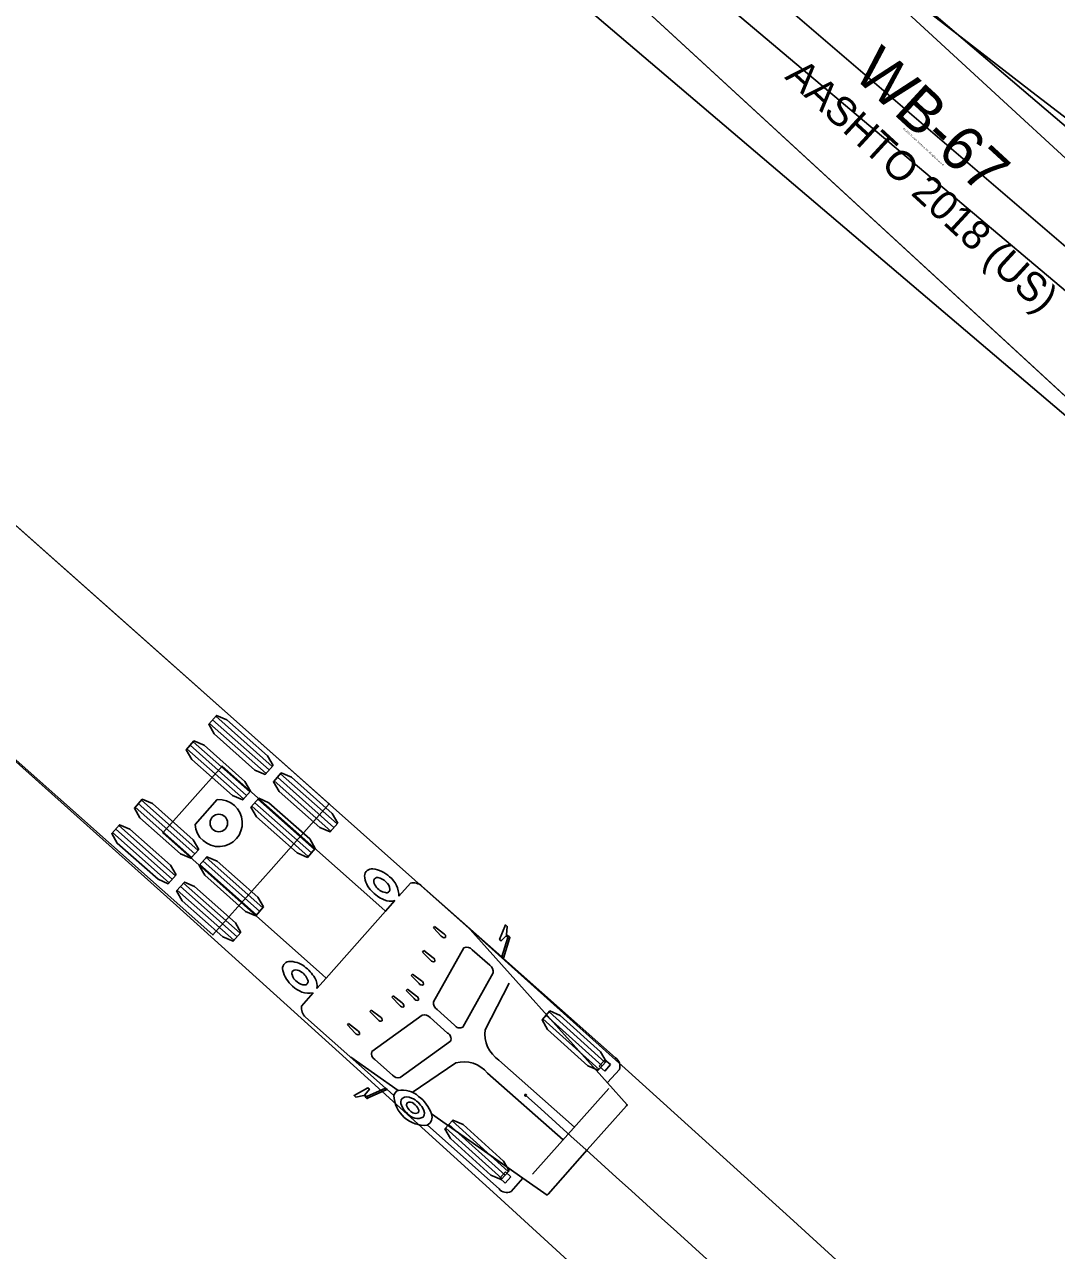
# Model space of a CAD drawing. Extents: x 973688 to 979179, y 703586 to 707602.
# Drawn here: x 976435 to 976485, y 705619.3 to 705678.8 of the extents above; entities that cross this region are included whole.
import ezdxf

# ---------------------------------------------------------------- set-up
doc = ezdxf.new("R2010")
doc.units = 0
for name, color, linetype in [('EB Right', 7, 'Continuous'), ('NB Left', 7, 'Continuous'), ('SB Right', 7, 'Continuous')]:
    doc.layers.add(name, color=color, linetype=linetype)

msp = doc.modelspace()

# ---------------------------------------------------------------- linework, layer by layer
at = {"layer": 'EB Right'}
for p, q in [((976447.016, 705642.787), (976444.273, 705645.221)), ((976446.711, 705642.444), (976443.969, 705644.878)), ((976446.864, 705642.616), (976444.121, 705645.049)), ((976445.92, 705641.553), (976443.178, 705643.987)), ((976445.616, 705641.21), (976442.874, 705643.644)), ((976445.768, 705641.382), (976443.026, 705643.815)), ((976450.005, 705639.828), (976447.262, 705642.262)), ((976450.157, 705640), (976447.415, 705642.433)), ((976449.853, 705639.657), (976447.11, 705642.09)), ((976443.409, 705638.723), (976440.667, 705641.157)), ((976444.349, 705641.186), (976443.276, 705639.977)), ((976448.91, 705638.594), (976446.167, 705641.028)), ((976449.062, 705638.765), (976446.319, 705641.199)), ((976443.105, 705638.38), (976440.363, 705640.814)), ((976443.257, 705638.552), (976440.515, 705640.985)), ((976448.758, 705638.423), (976446.015, 705640.856)), ((976442.314, 705637.489), (976439.572, 705639.923)), ((976442.01, 705637.146), (976439.267, 705639.58)), ((976442.162, 705637.318), (976439.42, 705639.751)), ((976446.399, 705635.764), (976443.656, 705638.198)), ((976446.551, 705635.936), (976443.808, 705638.369)), ((976446.247, 705635.593), (976443.504, 705638.026)), ((976445.304, 705634.53), (976442.561, 705636.964)), ((976445.456, 705634.701), (976442.713, 705637.135)), ((976445.152, 705634.359), (976442.409, 705636.792)), ((976449.633, 705632.528), (976452.507, 705635.768)), ((976454.826, 705634.955), (976454.885, 705635.022)), ((976455.211, 705634.561), (976454.826, 705634.955)), ((976454.885, 705635.022), (976455.322, 705634.687)), ((976456.463, 705635.044), (976463.273, 705627.45)), ((976458.357, 705634.579), (976458.377, 705634.599)), ((976458.377, 705634.599), (976458.379, 705634.627)), ((976454.841, 705631.369), (976456.307, 705633.993)), ((976456.716, 705633.896), (976457.561, 705633.145)), ((976454.306, 705633.789), (976454.366, 705633.856)), ((976454.711, 705633.378), (976454.306, 705633.789)), ((976454.366, 705633.856), (976454.822, 705633.504)), ((976458.146, 705633.551), (976458.221, 705633.485)), ((976453.748, 705632.656), (976453.808, 705632.723)), ((976453.808, 705632.723), (976454.245, 705632.388)), ((976457.729, 705632.776), (976456.262, 705630.152)), ((976454.133, 705632.262), (976453.748, 705632.656)), ((976457.336, 705630.018), (976458.5, 705632.283)), ((976452.81, 705631.599), (976452.87, 705631.667)), ((976453.195, 705631.205), (976452.81, 705631.599)), ((976452.87, 705631.667), (976453.307, 705631.331)), ((976453.51, 705631.923), (976453.57, 705631.99)), ((976453.895, 705631.529), (976453.51, 705631.923)), ((976453.57, 705631.99), (976454.007, 705631.655)), ((976451.752, 705630.911), (976451.812, 705630.978)), ((976452.137, 705630.516), (976451.752, 705630.911)), ((976451.812, 705630.978), (976452.249, 705630.642)), ((976455.854, 705630.25), (976455.008, 705631)), ((976450.656, 705630.256), (976450.715, 705630.323)), ((976450.715, 705630.323), (976451.152, 705629.988)), ((976454.277, 705630.735), (976451.846, 705628.966)), ((976455.51, 705629.862), (976454.664, 705630.613)), ((976462.86, 705628.097), (976460.135, 705630.551)), ((976463.013, 705628.267), (976460.289, 705630.721)), ((976463.167, 705628.437), (976460.442, 705630.891)), ((976451.041, 705629.862), (976450.656, 705630.256)), ((976453.224, 705627.7), (976455.655, 705629.468)), ((976450.821, 705628.687), (976453.119, 705627.075)), ((976451.992, 705628.573), (976452.838, 705627.822)), ((976461.668, 705625.302), (976458.009, 705628.548)), ((976462.873, 705628.258), (976463.147, 705628.566)), ((976463.147, 705628.566), (976463.413, 705628.33)), ((976455.916, 705628.418), (976453.794, 705626.985)), ((976463.139, 705628.021), (976462.873, 705628.258)), ((976463.413, 705628.33), (976463.139, 705628.021)), ((976461.114, 705624.677), (976457.456, 705627.924)), ((976451.491, 705626.839), (976451.464, 705626.834)), ((976451.509, 705626.861), (976451.491, 705626.839)), ((976452.504, 705627.193), (976452.579, 705627.127)), ((976459.641, 705623.017), (976463.333, 705627.178)), ((976454.729, 705625.945), (976459.172, 705622.828)), ((976458.46, 705623.143), (976455.736, 705625.598)), ((976458.153, 705622.803), (976455.429, 705625.257)), ((976458.307, 705622.973), (976455.582, 705625.427)), ((976458.322, 705623.129), (976458.048, 705622.821)), ((976458.048, 705622.821), (976458.315, 705622.584)), ((976458.315, 705622.584), (976458.589, 705622.893)), ((976458.589, 705622.893), (976458.322, 705623.129))]:
    msp.add_line(p, q, dxfattribs=at)
for points in [[(976404.56, 705669.767), (976404.546, 705669.751), (976404.599, 705669.704), (976408.837, 705665.942), (976444.135, 705634.62), (976446.956, 705637.799), (976449.777, 705640.977), (976414.479, 705672.3), (976410.239, 705676.061), (976410.187, 705676.107), (976410.172, 705676.091)], [(976410.137, 705676.153), (976440.898, 705648.856), (976456.568, 705634.929), (976464.284, 705628.001), (976472.109, 705620.917), (976479.951, 705613.758)], [(976461.736, 705618.478), (976457.911, 705621.982), (976450.261, 705628.923), (976442.366, 705636.041), (976434.446, 705643.146)], [(976449.177, 705632.015), (976449.633, 705632.528), (976449.455, 705632.687), (976441.704, 705639.564), (976443.142, 705641.184), (976444.579, 705642.803), (976452.329, 705635.926), (976452.508, 705635.768), (976452.963, 705636.281)], [(976453.15, 705636.492), (976453.711, 705637.124)], [(976454.274, 705636.987), (976458.146, 705633.551), (976458.437, 705634.49), (976458.438, 705634.49), (976458.418, 705634.524), (976458.418, 705634.524), (976458.417, 705634.525), (976458.358, 705634.578), (976458.357, 705634.578), (976458.114, 705634.328), (976458.037, 705634.397), (976458.322, 705635.105), (976458.323, 705635.106), (976458.412, 705635.028), (976458.412, 705635.024), (976458.379, 705634.629), (976458.38, 705634.626), (976458.444, 705634.568)], [(976458.515, 705634.446), (976458.224, 705633.494), (976458.227, 705633.479), (976463.655, 705628.663)], [(976448.429, 705631.172), (976448.99, 705631.804)], [(976451.53, 705626.776), (976451.465, 705626.833), (976451.462, 705626.833), (976451.073, 705626.754), (976451.07, 705626.754), (976450.981, 705626.832), (976450.982, 705626.834), (976451.652, 705627.201), (976451.729, 705627.133), (976451.51, 705626.862), (976451.51, 705626.861), (976451.57, 705626.808), (976451.57, 705626.808), (976451.571, 705626.807), (976451.606, 705626.792), (976451.607, 705626.792), (976452.504, 705627.193), (976448.632, 705630.629)], [(976463.848, 705628.097), (976463.279, 705627.456), (976463.275, 705627.449), (976464.232, 705626.381), (976464.19, 705626.334), (976462.29, 705624.192), (976460.389, 705622.05), (976460.347, 705622.004), (976459.174, 705622.827), (976459.166, 705622.821), (976458.597, 705622.181)], [(976452.904, 705626.839), (976452.585, 705627.122), (976452.57, 705627.123), (976451.659, 705626.721)], [(976458.013, 705622.305), (976454.539, 705625.388)]]:
    msp.add_lwpolyline(points, dxfattribs=at)
for points in [[(976447.053, 705642.83), (976446.674, 705642.402), (976446.175, 705642.614), (976444.201, 705644.366), (976443.931, 705644.835), (976444.311, 705645.263), (976444.809, 705645.052), (976446.784, 705643.299)], [(976445.958, 705641.596), (976445.579, 705641.168), (976445.08, 705641.379), (976443.106, 705643.132), (976442.836, 705643.601), (976443.216, 705644.029), (976443.714, 705643.817), (976445.689, 705642.065)], [(976450.195, 705640.042), (976449.815, 705639.614), (976449.317, 705639.826), (976447.342, 705641.578), (976447.073, 705642.048), (976447.452, 705642.476), (976447.951, 705642.264), (976449.925, 705640.512)], [(976443.447, 705638.766), (976443.067, 705638.338), (976442.569, 705638.55), (976440.594, 705640.302), (976440.325, 705640.771), (976440.705, 705641.199), (976441.203, 705640.988), (976443.178, 705639.235)], [(976449.1, 705638.808), (976448.72, 705638.38), (976448.222, 705638.592), (976446.247, 705640.344), (976445.977, 705640.814), (976446.357, 705641.242), (976446.855, 705641.03), (976448.83, 705639.277)], [(976442.352, 705637.532), (976441.972, 705637.104), (976441.474, 705637.315), (976439.499, 705639.068), (976439.23, 705639.537), (976439.609, 705639.965), (976440.108, 705639.753), (976442.082, 705638.001)], [(976446.589, 705635.978), (976446.209, 705635.55), (976445.711, 705635.762), (976443.736, 705637.514), (976443.466, 705637.984), (976443.846, 705638.412), (976444.344, 705638.2), (976446.319, 705636.448)], [(976445.493, 705634.744), (976445.114, 705634.316), (976444.615, 705634.528), (976442.641, 705636.28), (976442.371, 705636.75), (976442.751, 705637.178), (976443.249, 705636.966), (976445.224, 705635.213)], [(976463.205, 705628.479), (976462.822, 705628.054), (976462.325, 705628.27), (976460.364, 705630.037), (976460.097, 705630.508), (976460.48, 705630.933), (976460.977, 705630.718), (976462.939, 705628.951)], [(976458.498, 705623.186), (976458.115, 705622.761), (976457.619, 705622.976), (976455.657, 705624.743), (976455.391, 705625.215), (976455.774, 705625.64), (976456.271, 705625.424), (976458.232, 705623.657)]]:
    msp.add_lwpolyline(points, close=True, dxfattribs=at)
for centre, radius in [((976444.422, 705640.047), 0.424), ((976459.298, 705626.847), 0.0417)]:
    msp.add_circle(centre, radius, dxfattribs=at)
for centre, radius, start, end in [((976444.417, 705640.045), 1.143, 183.41532, 93.41532), ((976451.836, 705637.476), 0.346, 81.80802, 178.82107), ((976452.623, 705637.566), 1.136, 184.17928, 225.70003), ((976451.723, 705636.411), 1.416, 46.34347, 83.41133), ((976452.3, 705637.225), 0.362, 172.71188, 221.75286), ((976452.108, 705637.229), 0.172, 78.71692, 165.86752), ((976452.639, 705637.389), 0.732, 213.58914, 259.82358), ((976452.044, 705636.74), 0.664, 43.31915, 81.54087), ((976452.195, 705636.793), 0.522, 3.42069, 50.58481), ((976452.015, 705636.531), 1.136, 358.04526, 52.83655), ((976453.863, 705636.524), 0.619, 48.4133, 104.25501), ((976453.111, 705637.916), 1.73, 222.24196, 247.04047), ((976452.753, 705636.979), 0.729, 244.22381, 286.7378), ((976452.549, 705636.833), 0.169, 256.84965, 356.96837), ((976455.361, 705634.668), 0.184, 215.3685, 287.26052), ((976455.266, 705634.54), 0.157, 341.9613, 69.07096), ((976458.436, 705634.461), 0.108, 39.25649, 85.43899), ((976458.485, 705634.489), 0.0522, 304.67811, 49.53272), ((976456.452, 705633.694), 0.332, 37.33672, 115.75873), ((976447.857, 705632.991), 0.346, 98.00957, 195.02262), ((976447.861, 705632.199), 1.136, 51.13061, 92.65136), ((976454.841, 705633.501), 0.184, 215.3685, 287.26052), ((976454.747, 705633.374), 0.157, 341.9613, 69.07096), ((976448.901, 705633.23), 1.416, 193.41931, 230.48717), ((976448.134, 705632.751), 0.172, 110.96312, 198.11372), ((976448.612, 705632.873), 0.664, 195.28978, 233.51149), ((976448.161, 705632.561), 0.362, 55.07778, 104.11876), ((976448.039, 705632.204), 0.732, 17.00706, 63.2415), ((976447.572, 705631.674), 1.73, 29.79017, 54.58868), ((976457.345, 705632.825), 0.387, 352.74817, 55.98014), ((976448.817, 705632.927), 1.136, 223.99409, 278.78538), ((976448.578, 705632.716), 0.522, 226.24583, 273.40996), ((976448.58, 705632.361), 0.169, 279.86228, 19.98099), ((976448.459, 705632.14), 0.729, 350.09284, 32.60683), ((976454.283, 705632.369), 0.184, 215.3685, 287.26052), ((976454.189, 705632.241), 0.157, 341.9613, 69.07096), ((976454.034, 705631.602), 0.157, 207.75968, 294.86934), ((976453.951, 705631.508), 0.157, 341.9613, 69.07096), ((976449.043, 705631.092), 0.619, 172.57563, 228.41734), ((976453.334, 705631.278), 0.157, 207.75968, 294.86934), ((976453.219, 705631.169), 0.184, 349.57012, 61.46214), ((976455.224, 705631.321), 0.387, 172.75062, 235.97768), ((976452.276, 705630.59), 0.157, 207.75968, 294.86934), ((976452.161, 705630.481), 0.184, 349.57012, 61.46214), ((976454.371, 705630.359), 0.387, 40.85296, 104.08002), ((976451.18, 705629.935), 0.157, 207.75968, 294.86934), ((976451.064, 705629.826), 0.184, 349.57012, 61.46214), ((976455.387, 705629.593), 0.296, 335.13408, 65.43176), ((976456.106, 705630.404), 0.296, 211.39889, 301.69656), ((976458.839, 705629.818), 1.517, 172.40786, 236.83528), ((976452.161, 705628.859), 0.332, 161.07192, 239.49392), ((976463.389, 705628.257), 0.486, 340.87828, 56.82939), ((976456.294, 705626.949), 1.517, 39.99537, 104.42278), ((976453.13, 705628.075), 0.387, 220.85051, 284.08247), ((976451.635, 705626.798), 0.108, 191.39165, 237.57415), ((976453.242, 705626.75), 0.347, 110.74253, 165.55312), ((976454.434, 705626.914), 1.53, 182.90806, 273.91711), ((976453.334, 705625.959), 1.136, 47.11986, 100.92243), ((976453.555, 705626.326), 0.44, 60.20956, 124.02241), ((976453.112, 705625.409), 1.704, 18.33601, 54.24407), ((974709.559, 703684.387), 2614.333, 46.602019, 47.987955), ((976451.613, 705626.745), 0.0522, 227.29792, 332.15254), ((976453.566, 705626.506), 0.317, 144.26552, 205.85792), ((976454.241, 705626.741), 1.03, 201.23897, 229.62548), ((976453.699, 705626.375), 0.17, 146.08438, 200.14872), ((976454.088, 705626.53), 0.589, 201.17085, 244.15356), ((976453.694, 705626.246), 0.263, 47.35023, 121.25216), ((976453.28, 705625.626), 1.189, 29.54652, 65.43584), ((976453.567, 705625.951), 0.575, 21.49044, 58.06077), ((976453.96, 705626.095), 0.158, 323.38654, 24.89929), ((976454.03, 705625.983), 0.366, 326.46766, 38.94865), ((976454.067, 705626.355), 0.634, 218.99918, 295.0009), ((976453.957, 705626.183), 0.223, 235.65022, 305.25271), ((976454.338, 705625.779), 0.425, 296.47826, 23.01462), ((976458.385, 705622.617), 0.486, 220.00125, 295.95236)]:
    msp.add_arc(centre, radius, start, end, dxfattribs=at)
for centre, major_axis, start_param, end_param in [((976458.48, 705634.507), (0.0585, -0.0519), 2.615166, 3.884468), ((976458.48, 705634.507), (-0.0585, 0.0519), 1.301202, 2.571945), ((976451.595, 705626.748), (0.0585, -0.0519), 2.398717, 3.668019), ((976451.595, 705626.748), (0.0585, -0.0519), 0.569648, 1.840391)]:
    msp.add_ellipse(centre, major_axis=major_axis, ratio=0.544872, start_param=start_param, end_param=end_param, dxfattribs=at)
at = {"layer": 'NB Left'}
msp.add_line((976582.973, 705584.309), (976446.818, 705701.17), dxfattribs=at)
for points in [[(976529.13, 705618.495), (976525.506, 705622.306), (976521.833, 705626.084), (976518.115, 705629.832), (976514.36, 705633.553), (976510.57, 705637.249), (976506.75, 705640.923), (976502.905, 705644.576), (976499.035, 705648.21), (976495.198, 705651.78), (976456.529, 705687.373), (976456.429, 705687.649), (976441.178, 705700.741), (976446.39, 705706.81), (976461.952, 705693.453), (976462.285, 705693.628), (976478.571, 705679.723), (976494.871, 705665.84), (976535.697, 705631.163), (976543.992, 705624.056), (976548.15, 705620.46), (976552.311, 705616.826)], [(976501.217, 705657.77), (976501.232, 705657.786), (976501.18, 705657.833), (976497.01, 705661.672), (976462.285, 705693.628), (976459.407, 705690.501), (976456.529, 705687.373), (976491.254, 705655.417), (976495.425, 705651.58), (976495.477, 705651.532), (976495.491, 705651.548)]]:
    msp.add_lwpolyline(points, dxfattribs=at)
at = {"layer": 'SB Right'}
msp.add_line((976549.406, 705611.94), (976407.036, 705731.999), dxfattribs=at)
for points in [[(976422.268, 705724.621), (976463.238, 705691.695), (976471.499, 705685.127), (976475.674, 705681.844), (976479.86, 705678.582), (976484.059, 705675.341), (976488.271, 705672.125), (976492.5, 705668.937), (976496.745, 705665.781), (976501.009, 705662.661), (976505.293, 705659.581), (976509.599, 705656.547), (976513.928, 705653.565), (976518.283, 705650.641), (976522.664, 705647.783), (976524.865, 705646.382), (976527.073, 705645.001), (976529.287, 705643.641), (976531.509, 705642.303), (976533.739, 705640.989), (976535.975, 705639.7), (976538.218, 705638.438)], [(976535.627, 705617.202), (976531.349, 705621.047), (976527.113, 705624.815), (976523.431, 705628.059), (976519.133, 705631.532), (976514.879, 705635.016), (976510.664, 705638.509), (976502.322, 705645.508), (976494.061, 705652.506), (976461.343, 705680.352), (976445.346, 705693.94), (976416.943, 705717.996)]]:
    msp.add_lwpolyline(points, dxfattribs=at)

# ---------------------------------------------------------------- texts
at = {"layer": 'NB Left'}
for s, height, p in [('WB-67', 2.125, (976475.112, 705676.278)), ('AASHTO 2018 (US)', 1.41667, (976471.822, 705676.178)), ('(c) 2020 Transoft Solutions, Inc. All rights reserved.', 0.085, (976477.597, 705673.703))]:
    msp.add_text(s, height=height, rotation=317.37763, dxfattribs=at).set_placement(p)

doc.saveas('drawing.dxf')
